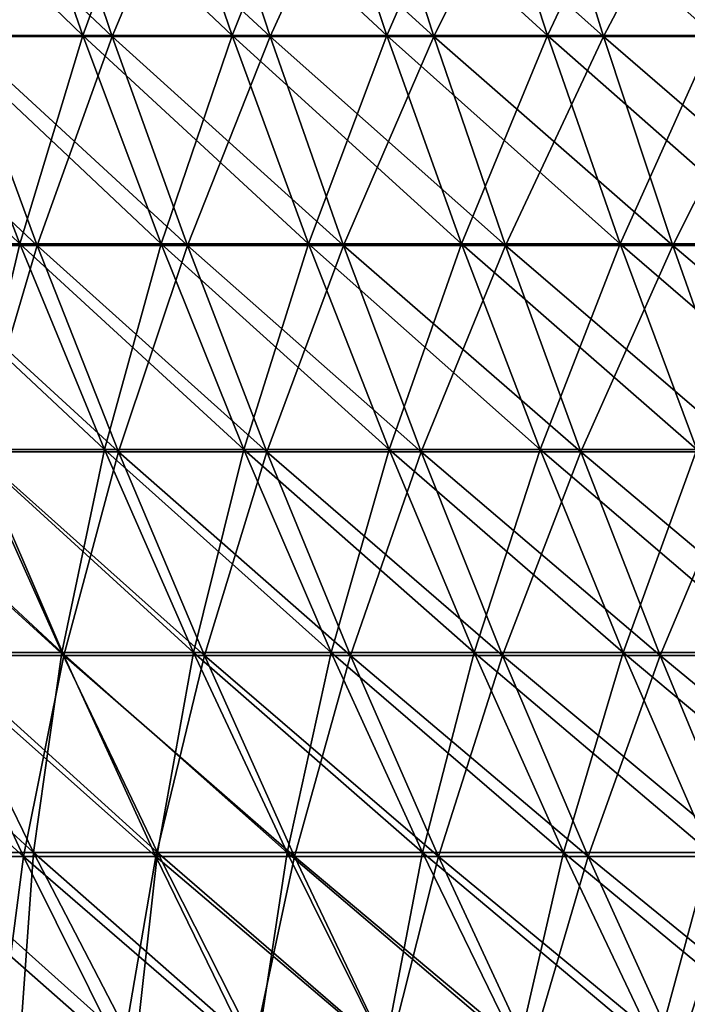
# Model space of a CAD drawing. Header units: millimetres. Extents: x -125 to 125, y -45 to 4025.
# Tile 362 of 656: x -90 to -81, y 3960 to 3974. Entities that reach past the tile are written whole.
import ezdxf

# ---------------------------------------------------------------- set-up
doc = ezdxf.new("R2010")
doc.units = ezdxf.units.MM
doc.header["$LTSCALE"] = 6.999206
for name, color, linetype in [('21', 7, 'CONTINUOUS'), ('22', 7, 'CONTINUOUS'), ('23', 7, 'CONTINUOUS'), ('24', 7, 'CONTINUOUS')]:
    doc.layers.add(name, color=color, linetype=linetype)

msp = doc.modelspace()

# ---------------------------------------------------------------- linework, layer by layer
at = {"layer": '21', "color": 7, "linetype": 'CONTINUOUS'}
for points in [[(-91.108, 3974.102, 68.802), (-88.946, 3974.102, 71.575), (-92.142, 3977.112, 69.582), (-91.108, 3974.102, 68.802)], [(-92.142, 3977.112, 69.582), (-88.946, 3974.102, 71.575), (-89.955, 3977.112, 72.387), (-92.142, 3977.112, 69.582)], [(-88.946, 3974.102, 71.575), (-86.7, 3974.102, 74.28), (-89.955, 3977.112, 72.387), (-88.946, 3974.102, 71.575)], [(-89.955, 3977.112, 72.387), (-86.7, 3974.102, 74.28), (-87.683, 3977.112, 75.122), (-89.955, 3977.112, 72.387)], [(-86.7, 3974.102, 74.28), (-84.372, 3974.102, 76.915), (-87.683, 3977.112, 75.122), (-86.7, 3974.102, 74.28)], [(-87.683, 3977.112, 75.122), (-84.372, 3974.102, 76.915), (-85.328, 3977.112, 77.787), (-87.683, 3977.112, 75.122)], [(-84.372, 3974.102, 76.915), (-81.963, 3974.102, 79.477), (-85.328, 3977.112, 77.787), (-84.372, 3974.102, 76.915)], [(-85.328, 3977.112, 77.787), (-81.963, 3974.102, 79.477), (-82.892, 3977.112, 80.378), (-85.328, 3977.112, 77.787)], [(-81.963, 3974.102, 79.477), (-79.477, 3974.102, 81.963), (-82.892, 3977.112, 80.378), (-81.963, 3974.102, 79.477)], [(-82.892, 3977.112, 80.378), (-79.477, 3974.102, 81.963), (-80.378, 3977.112, 82.892), (-82.892, 3977.112, 80.378)], [(-92.063, 3971.128, 65.17), (-90.013, 3971.128, 67.974), (-93.184, 3974.102, 65.964), (-92.063, 3971.128, 65.17)], [(-93.184, 3974.102, 65.964), (-90.013, 3971.128, 67.974), (-91.108, 3974.102, 68.802), (-93.184, 3974.102, 65.964)], [(-90.013, 3971.128, 67.974), (-87.877, 3971.128, 70.714), (-91.108, 3974.102, 68.802), (-90.013, 3971.128, 67.974)], [(-91.108, 3974.102, 68.802), (-87.877, 3971.128, 70.714), (-88.946, 3974.102, 71.575), (-91.108, 3974.102, 68.802)], [(-87.877, 3971.128, 70.714), (-85.657, 3971.128, 73.387), (-88.946, 3974.102, 71.575), (-87.877, 3971.128, 70.714)], [(-88.946, 3974.102, 71.575), (-85.657, 3971.128, 73.387), (-86.7, 3974.102, 74.28), (-88.946, 3974.102, 71.575)], [(-85.657, 3971.128, 73.387), (-83.357, 3971.128, 75.99), (-86.7, 3974.102, 74.28), (-85.657, 3971.128, 73.387)], [(-86.7, 3974.102, 74.28), (-83.357, 3971.128, 75.99), (-84.372, 3974.102, 76.915), (-86.7, 3974.102, 74.28)], [(-83.357, 3971.128, 75.99), (-80.977, 3971.128, 78.521), (-84.372, 3974.102, 76.915), (-83.357, 3971.128, 75.99)], [(-84.372, 3974.102, 76.915), (-80.977, 3971.128, 78.521), (-81.963, 3974.102, 79.477), (-84.372, 3974.102, 76.915)], [(-80.977, 3971.128, 78.521), (-78.521, 3971.128, 80.977), (-81.963, 3974.102, 79.477), (-80.977, 3971.128, 78.521)], [(-81.963, 3974.102, 79.477), (-78.521, 3971.128, 80.977), (-79.477, 3974.102, 81.963), (-81.963, 3974.102, 79.477)], [(-90.879, 3968.19, 64.332), (-88.855, 3968.19, 67.1), (-92.063, 3971.128, 65.17), (-90.879, 3968.19, 64.332)], [(-92.063, 3971.128, 65.17), (-88.855, 3968.19, 67.1), (-90.013, 3971.128, 67.974), (-92.063, 3971.128, 65.17)], [(-88.855, 3968.19, 67.1), (-86.746, 3968.19, 69.805), (-90.013, 3971.128, 67.974), (-88.855, 3968.19, 67.1)], [(-90.013, 3971.128, 67.974), (-86.746, 3968.19, 69.805), (-87.877, 3971.128, 70.714), (-90.013, 3971.128, 67.974)], [(-86.746, 3968.19, 69.805), (-84.556, 3968.19, 72.443), (-87.877, 3971.128, 70.714), (-86.746, 3968.19, 69.805)], [(-87.877, 3971.128, 70.714), (-84.556, 3968.19, 72.443), (-85.657, 3971.128, 73.387), (-87.877, 3971.128, 70.714)], [(-84.556, 3968.19, 72.443), (-82.285, 3968.19, 75.012), (-85.657, 3971.128, 73.387), (-84.556, 3968.19, 72.443)], [(-85.657, 3971.128, 73.387), (-82.285, 3968.19, 75.012), (-83.357, 3971.128, 75.99), (-85.657, 3971.128, 73.387)], [(-82.285, 3968.19, 75.012), (-79.936, 3968.19, 77.511), (-83.357, 3971.128, 75.99), (-82.285, 3968.19, 75.012)], [(-83.357, 3971.128, 75.99), (-79.936, 3968.19, 77.511), (-80.977, 3971.128, 78.521), (-83.357, 3971.128, 75.99)], [(-79.936, 3968.19, 77.511), (-77.511, 3968.19, 79.936), (-80.977, 3971.128, 78.521), (-79.936, 3968.19, 77.511)], [(-80.977, 3971.128, 78.521), (-77.511, 3968.19, 79.936), (-78.521, 3971.128, 80.977), (-80.977, 3971.128, 78.521)], [(-91.544, 3965.291, 60.659), (-89.633, 3965.291, 63.45), (-92.817, 3968.19, 61.503), (-91.544, 3965.291, 60.659)], [(-92.817, 3968.19, 61.503), (-89.633, 3965.291, 63.45), (-90.879, 3968.19, 64.332), (-92.817, 3968.19, 61.503)], [(-89.633, 3965.291, 63.45), (-87.636, 3965.291, 66.18), (-90.879, 3968.19, 64.332), (-89.633, 3965.291, 63.45)], [(-90.879, 3968.19, 64.332), (-87.636, 3965.291, 66.18), (-88.855, 3968.19, 67.1), (-90.879, 3968.19, 64.332)], [(-87.636, 3965.291, 66.18), (-85.557, 3965.291, 68.847), (-88.855, 3968.19, 67.1), (-87.636, 3965.291, 66.18)], [(-88.855, 3968.19, 67.1), (-85.557, 3965.291, 68.847), (-86.746, 3968.19, 69.805), (-88.855, 3968.19, 67.1)], [(-85.557, 3965.291, 68.847), (-83.396, 3965.291, 71.449), (-86.746, 3968.19, 69.805), (-85.557, 3965.291, 68.847)], [(-86.746, 3968.19, 69.805), (-83.396, 3965.291, 71.449), (-84.556, 3968.19, 72.443), (-86.746, 3968.19, 69.805)], [(-83.396, 3965.291, 71.449), (-81.156, 3965.291, 73.984), (-84.556, 3968.19, 72.443), (-83.396, 3965.291, 71.449)], [(-84.556, 3968.19, 72.443), (-81.156, 3965.291, 73.984), (-82.285, 3968.19, 75.012), (-84.556, 3968.19, 72.443)], [(-81.156, 3965.291, 73.984), (-78.839, 3965.291, 76.448), (-82.285, 3968.19, 75.012), (-81.156, 3965.291, 73.984)], [(-82.285, 3968.19, 75.012), (-78.839, 3965.291, 76.448), (-79.936, 3968.19, 77.511), (-82.285, 3968.19, 75.012)], [(-92.006, 3962.434, 56.968), (-90.208, 3962.434, 59.774), (-93.369, 3965.291, 57.811), (-92.006, 3962.434, 56.968)], [(-93.369, 3965.291, 57.811), (-90.208, 3962.434, 59.774), (-91.544, 3965.291, 60.659), (-93.369, 3965.291, 57.811)], [(-90.208, 3962.434, 59.774), (-88.325, 3962.434, 62.524), (-91.544, 3965.291, 60.659), (-90.208, 3962.434, 59.774)], [(-91.544, 3965.291, 60.659), (-88.325, 3962.434, 62.524), (-89.633, 3965.291, 63.45), (-91.544, 3965.291, 60.659)], [(-88.325, 3962.434, 62.524), (-86.357, 3962.434, 65.214), (-89.633, 3965.291, 63.45), (-88.325, 3962.434, 62.524)], [(-89.633, 3965.291, 63.45), (-86.357, 3962.434, 65.214), (-87.636, 3965.291, 66.18), (-89.633, 3965.291, 63.45)], [(-86.357, 3962.434, 65.214), (-84.308, 3962.434, 67.842), (-87.636, 3965.291, 66.18), (-86.357, 3962.434, 65.214)], [(-87.636, 3965.291, 66.18), (-84.308, 3962.434, 67.842), (-85.557, 3965.291, 68.847), (-87.636, 3965.291, 66.18)], [(-84.308, 3962.434, 67.842), (-82.179, 3962.434, 70.407), (-85.557, 3965.291, 68.847), (-84.308, 3962.434, 67.842)], [(-85.557, 3965.291, 68.847), (-82.179, 3962.434, 70.407), (-83.396, 3965.291, 71.449), (-85.557, 3965.291, 68.847)], [(-82.179, 3962.434, 70.407), (-79.972, 3962.434, 72.904), (-83.396, 3965.291, 71.449), (-82.179, 3962.434, 70.407)], [(-83.396, 3965.291, 71.449), (-79.972, 3962.434, 72.904), (-81.156, 3965.291, 73.984), (-83.396, 3965.291, 71.449)], [(-79.972, 3962.434, 72.904), (-77.689, 3962.434, 75.332), (-81.156, 3965.291, 73.984), (-79.972, 3962.434, 72.904)], [(-81.156, 3965.291, 73.984), (-77.689, 3962.434, 75.332), (-78.839, 3965.291, 76.448), (-81.156, 3965.291, 73.984)], [(-90.58, 3959.619, 56.085), (-88.81, 3959.619, 58.848), (-92.006, 3962.434, 56.968), (-90.58, 3959.619, 56.085)], [(-92.006, 3962.434, 56.968), (-88.81, 3959.619, 58.848), (-90.208, 3962.434, 59.774), (-92.006, 3962.434, 56.968)], [(-88.81, 3959.619, 58.848), (-86.956, 3959.619, 61.555), (-90.208, 3962.434, 59.774), (-88.81, 3959.619, 58.848)], [(-90.208, 3962.434, 59.774), (-86.956, 3959.619, 61.555), (-88.325, 3962.434, 62.524), (-90.208, 3962.434, 59.774)], [(-86.956, 3959.619, 61.555), (-85.019, 3959.619, 64.203), (-88.325, 3962.434, 62.524), (-86.956, 3959.619, 61.555)], [(-88.325, 3962.434, 62.524), (-85.019, 3959.619, 64.203), (-86.357, 3962.434, 65.214), (-88.325, 3962.434, 62.524)], [(-85.019, 3959.619, 64.203), (-83.002, 3959.619, 66.791), (-86.357, 3962.434, 65.214), (-85.019, 3959.619, 64.203)], [(-86.357, 3962.434, 65.214), (-83.002, 3959.619, 66.791), (-84.308, 3962.434, 67.842), (-86.357, 3962.434, 65.214)], [(-83.002, 3959.619, 66.791), (-80.905, 3959.619, 69.315), (-84.308, 3962.434, 67.842), (-83.002, 3959.619, 66.791)], [(-84.308, 3962.434, 67.842), (-80.905, 3959.619, 69.315), (-82.179, 3962.434, 70.407), (-84.308, 3962.434, 67.842)], [(-80.905, 3959.619, 69.315), (-78.732, 3959.619, 71.774), (-82.179, 3962.434, 70.407), (-80.905, 3959.619, 69.315)], [(-82.179, 3962.434, 70.407), (-78.732, 3959.619, 71.774), (-79.972, 3962.434, 72.904), (-82.179, 3962.434, 70.407)]]:
    msp.add_3dface(points, dxfattribs=at)
at = {"layer": '22', "color": 7, "linetype": 'CONTINUOUS'}
for points in [[(-89.955, 3977.112, -72.387), (-91.108, 3974.102, -68.802), (-92.142, 3977.112, -69.582), (-89.955, 3977.112, -72.387)], [(-88.946, 3974.102, -71.575), (-91.108, 3974.102, -68.802), (-89.955, 3977.112, -72.387), (-88.946, 3974.102, -71.575)], [(-87.683, 3977.112, -75.122), (-88.946, 3974.102, -71.575), (-89.955, 3977.112, -72.387), (-87.683, 3977.112, -75.122)], [(-86.7, 3974.102, -74.28), (-88.946, 3974.102, -71.575), (-87.683, 3977.112, -75.122), (-86.7, 3974.102, -74.28)], [(-85.328, 3977.112, -77.787), (-86.7, 3974.102, -74.28), (-87.683, 3977.112, -75.122), (-85.328, 3977.112, -77.787)], [(-84.372, 3974.102, -76.915), (-86.7, 3974.102, -74.28), (-85.328, 3977.112, -77.787), (-84.372, 3974.102, -76.915)], [(-82.892, 3977.112, -80.378), (-84.372, 3974.102, -76.915), (-85.328, 3977.112, -77.787), (-82.892, 3977.112, -80.378)], [(-81.963, 3974.102, -79.477), (-84.372, 3974.102, -76.915), (-82.892, 3977.112, -80.378), (-81.963, 3974.102, -79.477)], [(-80.378, 3977.112, -82.892), (-81.963, 3974.102, -79.477), (-82.892, 3977.112, -80.378), (-80.378, 3977.112, -82.892)], [(-79.477, 3974.102, -81.963), (-81.963, 3974.102, -79.477), (-80.378, 3977.112, -82.892), (-79.477, 3974.102, -81.963)], [(-90.013, 3971.128, -67.974), (-92.063, 3971.128, -65.17), (-91.108, 3974.102, -68.802), (-90.013, 3971.128, -67.974)], [(-88.946, 3974.102, -71.575), (-90.013, 3971.128, -67.974), (-91.108, 3974.102, -68.802), (-88.946, 3974.102, -71.575)], [(-87.877, 3971.128, -70.714), (-90.013, 3971.128, -67.974), (-88.946, 3974.102, -71.575), (-87.877, 3971.128, -70.714)], [(-86.7, 3974.102, -74.28), (-87.877, 3971.128, -70.714), (-88.946, 3974.102, -71.575), (-86.7, 3974.102, -74.28)], [(-85.657, 3971.128, -73.387), (-87.877, 3971.128, -70.714), (-86.7, 3974.102, -74.28), (-85.657, 3971.128, -73.387)], [(-84.372, 3974.102, -76.915), (-85.657, 3971.128, -73.387), (-86.7, 3974.102, -74.28), (-84.372, 3974.102, -76.915)], [(-83.357, 3971.128, -75.99), (-85.657, 3971.128, -73.387), (-84.372, 3974.102, -76.915), (-83.357, 3971.128, -75.99)], [(-81.963, 3974.102, -79.477), (-83.357, 3971.128, -75.99), (-84.372, 3974.102, -76.915), (-81.963, 3974.102, -79.477)], [(-80.977, 3971.128, -78.521), (-83.357, 3971.128, -75.99), (-81.963, 3974.102, -79.477), (-80.977, 3971.128, -78.521)], [(-79.477, 3974.102, -81.963), (-80.977, 3971.128, -78.521), (-81.963, 3974.102, -79.477), (-79.477, 3974.102, -81.963)], [(-78.521, 3971.128, -80.977), (-80.977, 3971.128, -78.521), (-79.477, 3974.102, -81.963), (-78.521, 3971.128, -80.977)], [(-90.013, 3971.128, -67.974), (-90.879, 3968.19, -64.332), (-92.063, 3971.128, -65.17), (-90.013, 3971.128, -67.974)], [(-88.855, 3968.19, -67.1), (-90.879, 3968.19, -64.332), (-90.013, 3971.128, -67.974), (-88.855, 3968.19, -67.1)], [(-87.877, 3971.128, -70.714), (-88.855, 3968.19, -67.1), (-90.013, 3971.128, -67.974), (-87.877, 3971.128, -70.714)], [(-86.746, 3968.19, -69.805), (-88.855, 3968.19, -67.1), (-87.877, 3971.128, -70.714), (-86.746, 3968.19, -69.805)], [(-85.657, 3971.128, -73.387), (-86.746, 3968.19, -69.805), (-87.877, 3971.128, -70.714), (-85.657, 3971.128, -73.387)], [(-84.556, 3968.19, -72.443), (-86.746, 3968.19, -69.805), (-85.657, 3971.128, -73.387), (-84.556, 3968.19, -72.443)], [(-83.357, 3971.128, -75.99), (-84.556, 3968.19, -72.443), (-85.657, 3971.128, -73.387), (-83.357, 3971.128, -75.99)], [(-82.285, 3968.19, -75.012), (-84.556, 3968.19, -72.443), (-83.357, 3971.128, -75.99), (-82.285, 3968.19, -75.012)], [(-80.977, 3971.128, -78.521), (-82.285, 3968.19, -75.012), (-83.357, 3971.128, -75.99), (-80.977, 3971.128, -78.521)], [(-79.936, 3968.19, -77.511), (-82.285, 3968.19, -75.012), (-80.977, 3971.128, -78.521), (-79.936, 3968.19, -77.511)], [(-78.521, 3971.128, -80.977), (-79.936, 3968.19, -77.511), (-80.977, 3971.128, -78.521), (-78.521, 3971.128, -80.977)], [(-89.633, 3965.291, -63.45), (-91.544, 3965.291, -60.659), (-90.879, 3968.19, -64.332), (-89.633, 3965.291, -63.45)], [(-88.855, 3968.19, -67.1), (-89.633, 3965.291, -63.45), (-90.879, 3968.19, -64.332), (-88.855, 3968.19, -67.1)], [(-87.636, 3965.291, -66.18), (-89.633, 3965.291, -63.45), (-88.855, 3968.19, -67.1), (-87.636, 3965.291, -66.18)], [(-86.746, 3968.19, -69.805), (-87.636, 3965.291, -66.18), (-88.855, 3968.19, -67.1), (-86.746, 3968.19, -69.805)], [(-85.557, 3965.291, -68.847), (-87.636, 3965.291, -66.18), (-86.746, 3968.19, -69.805), (-85.557, 3965.291, -68.847)], [(-84.556, 3968.19, -72.443), (-85.557, 3965.291, -68.847), (-86.746, 3968.19, -69.805), (-84.556, 3968.19, -72.443)], [(-83.396, 3965.291, -71.449), (-85.557, 3965.291, -68.847), (-84.556, 3968.19, -72.443), (-83.396, 3965.291, -71.449)], [(-82.285, 3968.19, -75.012), (-83.396, 3965.291, -71.449), (-84.556, 3968.19, -72.443), (-82.285, 3968.19, -75.012)], [(-81.156, 3965.291, -73.984), (-83.396, 3965.291, -71.449), (-82.285, 3968.19, -75.012), (-81.156, 3965.291, -73.984)], [(-79.936, 3968.19, -77.511), (-81.156, 3965.291, -73.984), (-82.285, 3968.19, -75.012), (-79.936, 3968.19, -77.511)], [(-78.839, 3965.291, -76.448), (-81.156, 3965.291, -73.984), (-79.936, 3968.19, -77.511), (-78.839, 3965.291, -76.448)], [(-90.208, 3962.434, -59.774), (-92.006, 3962.434, -56.968), (-91.544, 3965.291, -60.659), (-90.208, 3962.434, -59.774)], [(-89.633, 3965.291, -63.45), (-90.208, 3962.434, -59.774), (-91.544, 3965.291, -60.659), (-89.633, 3965.291, -63.45)], [(-88.325, 3962.434, -62.524), (-90.208, 3962.434, -59.774), (-89.633, 3965.291, -63.45), (-88.325, 3962.434, -62.524)], [(-87.636, 3965.291, -66.18), (-88.325, 3962.434, -62.524), (-89.633, 3965.291, -63.45), (-87.636, 3965.291, -66.18)], [(-86.357, 3962.434, -65.214), (-88.325, 3962.434, -62.524), (-87.636, 3965.291, -66.18), (-86.357, 3962.434, -65.214)], [(-85.557, 3965.291, -68.847), (-86.357, 3962.434, -65.214), (-87.636, 3965.291, -66.18), (-85.557, 3965.291, -68.847)], [(-84.308, 3962.434, -67.842), (-86.357, 3962.434, -65.214), (-85.557, 3965.291, -68.847), (-84.308, 3962.434, -67.842)], [(-83.396, 3965.291, -71.449), (-84.308, 3962.434, -67.842), (-85.557, 3965.291, -68.847), (-83.396, 3965.291, -71.449)], [(-82.179, 3962.434, -70.407), (-84.308, 3962.434, -67.842), (-83.396, 3965.291, -71.449), (-82.179, 3962.434, -70.407)], [(-81.156, 3965.291, -73.984), (-82.179, 3962.434, -70.407), (-83.396, 3965.291, -71.449), (-81.156, 3965.291, -73.984)], [(-79.972, 3962.434, -72.904), (-82.179, 3962.434, -70.407), (-81.156, 3965.291, -73.984), (-79.972, 3962.434, -72.904)], [(-78.839, 3965.291, -76.448), (-79.972, 3962.434, -72.904), (-81.156, 3965.291, -73.984), (-78.839, 3965.291, -76.448)], [(-90.208, 3962.434, -59.774), (-90.58, 3959.619, -56.085), (-92.006, 3962.434, -56.968), (-90.208, 3962.434, -59.774)], [(-88.81, 3959.619, -58.848), (-90.58, 3959.619, -56.085), (-90.208, 3962.434, -59.774), (-88.81, 3959.619, -58.848)], [(-88.325, 3962.434, -62.524), (-88.81, 3959.619, -58.848), (-90.208, 3962.434, -59.774), (-88.325, 3962.434, -62.524)], [(-86.956, 3959.619, -61.555), (-88.81, 3959.619, -58.848), (-88.325, 3962.434, -62.524), (-86.956, 3959.619, -61.555)], [(-86.357, 3962.434, -65.214), (-86.956, 3959.619, -61.555), (-88.325, 3962.434, -62.524), (-86.357, 3962.434, -65.214)], [(-85.019, 3959.619, -64.203), (-86.956, 3959.619, -61.555), (-86.357, 3962.434, -65.214), (-85.019, 3959.619, -64.203)], [(-84.308, 3962.434, -67.842), (-85.019, 3959.619, -64.203), (-86.357, 3962.434, -65.214), (-84.308, 3962.434, -67.842)], [(-83.002, 3959.619, -66.791), (-85.019, 3959.619, -64.203), (-84.308, 3962.434, -67.842), (-83.002, 3959.619, -66.791)], [(-82.179, 3962.434, -70.407), (-83.002, 3959.619, -66.791), (-84.308, 3962.434, -67.842), (-82.179, 3962.434, -70.407)], [(-80.905, 3959.619, -69.315), (-83.002, 3959.619, -66.791), (-82.179, 3962.434, -70.407), (-80.905, 3959.619, -69.315)], [(-79.972, 3962.434, -72.904), (-80.905, 3959.619, -69.315), (-82.179, 3962.434, -70.407), (-79.972, 3962.434, -72.904)], [(-78.732, 3959.619, -71.774), (-80.905, 3959.619, -69.315), (-79.972, 3962.434, -72.904), (-78.732, 3959.619, -71.774)]]:
    msp.add_3dface(points, dxfattribs=at)
at = {"layer": '23', "color": 7, "linetype": 'CONTINUOUS'}
for points in [[(-91.4, 3974.118, -64.7), (-89.364, 3974.118, -67.484), (-92.474, 3977.121, -65.461), (-91.4, 3974.118, -64.7)], [(-92.474, 3977.121, -65.461), (-89.364, 3974.118, -67.484), (-90.414, 3977.121, -68.278), (-92.474, 3977.121, -65.461)], [(-89.364, 3974.118, -67.484), (-87.243, 3974.118, -70.204), (-90.414, 3977.121, -68.278), (-89.364, 3974.118, -67.484)], [(-90.414, 3977.121, -68.278), (-87.243, 3974.118, -70.204), (-88.269, 3977.121, -71.03), (-90.414, 3977.121, -68.278)], [(-87.243, 3974.118, -70.204), (-85.04, 3974.118, -72.858), (-88.269, 3977.121, -71.03), (-87.243, 3974.118, -70.204)], [(-88.269, 3977.121, -71.03), (-85.04, 3974.118, -72.858), (-86.04, 3977.121, -73.714), (-88.269, 3977.121, -71.03)], [(-85.04, 3974.118, -72.858), (-82.756, 3974.118, -75.442), (-86.04, 3977.121, -73.714), (-85.04, 3974.118, -72.858)], [(-86.04, 3977.121, -73.714), (-82.756, 3974.118, -75.442), (-83.729, 3977.121, -76.329), (-86.04, 3977.121, -73.714)], [(-82.756, 3974.118, -75.442), (-80.393, 3974.118, -77.955), (-83.729, 3977.121, -76.329), (-82.756, 3974.118, -75.442)], [(-83.729, 3977.121, -76.329), (-80.393, 3974.118, -77.955), (-81.339, 3977.121, -78.871), (-83.729, 3977.121, -76.329)], [(-80.393, 3974.118, -77.955), (-77.955, 3974.118, -80.393), (-81.339, 3977.121, -78.871), (-80.393, 3974.118, -77.955)], [(-81.339, 3977.121, -78.871), (-77.955, 3974.118, -80.393), (-78.871, 3977.121, -81.339), (-81.339, 3977.121, -78.871)], [(-92.185, 3971.152, -61.084), (-90.26, 3971.152, -63.894), (-93.349, 3974.118, -61.855), (-92.185, 3971.152, -61.084)], [(-93.349, 3974.118, -61.855), (-90.26, 3971.152, -63.894), (-91.4, 3974.118, -64.7), (-93.349, 3974.118, -61.855)], [(-90.26, 3971.152, -63.894), (-88.25, 3971.152, -66.643), (-91.4, 3974.118, -64.7), (-90.26, 3971.152, -63.894)], [(-91.4, 3974.118, -64.7), (-88.25, 3971.152, -66.643), (-89.364, 3974.118, -67.484), (-91.4, 3974.118, -64.7)], [(-88.25, 3971.152, -66.643), (-86.156, 3971.152, -69.329), (-89.364, 3974.118, -67.484), (-88.25, 3971.152, -66.643)], [(-89.364, 3974.118, -67.484), (-86.156, 3971.152, -69.329), (-87.243, 3974.118, -70.204), (-89.364, 3974.118, -67.484)], [(-86.156, 3971.152, -69.329), (-83.98, 3971.152, -71.95), (-87.243, 3974.118, -70.204), (-86.156, 3971.152, -69.329)], [(-87.243, 3974.118, -70.204), (-83.98, 3971.152, -71.95), (-85.04, 3974.118, -72.858), (-87.243, 3974.118, -70.204)], [(-83.98, 3971.152, -71.95), (-81.724, 3971.152, -74.502), (-85.04, 3974.118, -72.858), (-83.98, 3971.152, -71.95)], [(-85.04, 3974.118, -72.858), (-81.724, 3971.152, -74.502), (-82.756, 3974.118, -75.442), (-85.04, 3974.118, -72.858)], [(-81.724, 3971.152, -74.502), (-79.391, 3971.152, -76.983), (-82.756, 3974.118, -75.442), (-81.724, 3971.152, -74.502)], [(-82.756, 3974.118, -75.442), (-79.391, 3971.152, -76.983), (-80.393, 3974.118, -77.955), (-82.756, 3974.118, -75.442)], [(-90.956, 3968.223, -60.27), (-89.057, 3968.223, -63.042), (-92.185, 3971.152, -61.084), (-90.956, 3968.223, -60.27)], [(-92.185, 3971.152, -61.084), (-89.057, 3968.223, -63.042), (-90.26, 3971.152, -63.894), (-92.185, 3971.152, -61.084)], [(-89.057, 3968.223, -63.042), (-87.073, 3968.223, -65.755), (-90.26, 3971.152, -63.894), (-89.057, 3968.223, -63.042)], [(-90.26, 3971.152, -63.894), (-87.073, 3968.223, -65.755), (-88.25, 3971.152, -66.643), (-90.26, 3971.152, -63.894)], [(-87.073, 3968.223, -65.755), (-85.007, 3968.223, -68.405), (-88.25, 3971.152, -66.643), (-87.073, 3968.223, -65.755)], [(-88.25, 3971.152, -66.643), (-85.007, 3968.223, -68.405), (-86.156, 3971.152, -69.329), (-88.25, 3971.152, -66.643)], [(-85.007, 3968.223, -68.405), (-82.86, 3968.223, -70.99), (-86.156, 3971.152, -69.329), (-85.007, 3968.223, -68.405)], [(-86.156, 3971.152, -69.329), (-82.86, 3968.223, -70.99), (-83.98, 3971.152, -71.95), (-86.156, 3971.152, -69.329)], [(-82.86, 3968.223, -70.99), (-80.635, 3968.223, -73.508), (-83.98, 3971.152, -71.95), (-82.86, 3968.223, -70.99)], [(-83.98, 3971.152, -71.95), (-80.635, 3968.223, -73.508), (-81.724, 3971.152, -74.502), (-83.98, 3971.152, -71.95)], [(-80.635, 3968.223, -73.508), (-78.333, 3968.223, -75.956), (-81.724, 3971.152, -74.502), (-80.635, 3968.223, -73.508)], [(-81.724, 3971.152, -74.502), (-78.333, 3968.223, -75.956), (-79.391, 3971.152, -76.983), (-81.724, 3971.152, -74.502)], [(-91.449, 3965.335, -56.623), (-89.662, 3965.335, -59.412), (-92.769, 3968.223, -57.44), (-91.449, 3965.335, -56.623)], [(-92.769, 3968.223, -57.44), (-89.662, 3965.335, -59.412), (-90.956, 3968.223, -60.27), (-92.769, 3968.223, -57.44)], [(-89.662, 3965.335, -59.412), (-87.79, 3965.335, -62.145), (-90.956, 3968.223, -60.27), (-89.662, 3965.335, -59.412)], [(-90.956, 3968.223, -60.27), (-87.79, 3965.335, -62.145), (-89.057, 3968.223, -63.042), (-90.956, 3968.223, -60.27)], [(-87.79, 3965.335, -62.145), (-85.835, 3965.335, -64.819), (-89.057, 3968.223, -63.042), (-87.79, 3965.335, -62.145)], [(-89.057, 3968.223, -63.042), (-85.835, 3965.335, -64.819), (-87.073, 3968.223, -65.755), (-89.057, 3968.223, -63.042)], [(-85.835, 3965.335, -64.819), (-83.798, 3965.335, -67.432), (-87.073, 3968.223, -65.755), (-85.835, 3965.335, -64.819)], [(-87.073, 3968.223, -65.755), (-83.798, 3965.335, -67.432), (-85.007, 3968.223, -68.405), (-87.073, 3968.223, -65.755)], [(-83.798, 3965.335, -67.432), (-81.681, 3965.335, -69.98), (-85.007, 3968.223, -68.405), (-83.798, 3965.335, -67.432)], [(-85.007, 3968.223, -68.405), (-81.681, 3965.335, -69.98), (-82.86, 3968.223, -70.99), (-85.007, 3968.223, -68.405)], [(-81.681, 3965.335, -69.98), (-79.488, 3965.335, -72.463), (-82.86, 3968.223, -70.99), (-81.681, 3965.335, -69.98)], [(-82.86, 3968.223, -70.99), (-79.488, 3965.335, -72.463), (-80.635, 3968.223, -73.508), (-82.86, 3968.223, -70.99)], [(-91.739, 3962.489, -52.966), (-90.065, 3962.489, -55.766), (-93.149, 3965.335, -53.78), (-91.739, 3962.489, -52.966)], [(-93.149, 3965.335, -53.78), (-90.065, 3962.489, -55.766), (-91.449, 3965.335, -56.623), (-93.149, 3965.335, -53.78)], [(-90.065, 3962.489, -55.766), (-88.305, 3962.489, -58.513), (-91.449, 3965.335, -56.623), (-90.065, 3962.489, -55.766)], [(-91.449, 3965.335, -56.623), (-88.305, 3962.489, -58.513), (-89.662, 3965.335, -59.412), (-91.449, 3965.335, -56.623)], [(-88.305, 3962.489, -58.513), (-86.461, 3962.489, -61.204), (-89.662, 3965.335, -59.412), (-88.305, 3962.489, -58.513)], [(-89.662, 3965.335, -59.412), (-86.461, 3962.489, -61.204), (-87.79, 3965.335, -62.145), (-89.662, 3965.335, -59.412)], [(-86.461, 3962.489, -61.204), (-84.535, 3962.489, -63.838), (-87.79, 3965.335, -62.145), (-86.461, 3962.489, -61.204)], [(-87.79, 3965.335, -62.145), (-84.535, 3962.489, -63.838), (-85.835, 3965.335, -64.819), (-87.79, 3965.335, -62.145)], [(-84.535, 3962.489, -63.838), (-82.529, 3962.489, -66.411), (-85.835, 3965.335, -64.819), (-84.535, 3962.489, -63.838)], [(-85.835, 3965.335, -64.819), (-82.529, 3962.489, -66.411), (-83.798, 3965.335, -67.432), (-85.835, 3965.335, -64.819)], [(-82.529, 3962.489, -66.411), (-80.445, 3962.489, -68.921), (-83.798, 3965.335, -67.432), (-82.529, 3962.489, -66.411)], [(-83.798, 3965.335, -67.432), (-80.445, 3962.489, -68.921), (-81.681, 3965.335, -69.98), (-83.798, 3965.335, -67.432)], [(-80.445, 3962.489, -68.921), (-78.284, 3962.489, -71.365), (-81.681, 3965.335, -69.98), (-80.445, 3962.489, -68.921)], [(-81.681, 3965.335, -69.98), (-78.284, 3962.489, -71.365), (-79.488, 3965.335, -72.463), (-81.681, 3965.335, -69.98)], [(-90.264, 3959.688, -52.114), (-88.616, 3959.688, -54.869), (-91.739, 3962.489, -52.966), (-90.264, 3959.688, -52.114)], [(-91.739, 3962.489, -52.966), (-88.616, 3959.688, -54.869), (-90.065, 3962.489, -55.766), (-91.739, 3962.489, -52.966)], [(-88.616, 3959.688, -54.869), (-86.884, 3959.688, -57.572), (-90.065, 3962.489, -55.766), (-88.616, 3959.688, -54.869)], [(-90.065, 3962.489, -55.766), (-86.884, 3959.688, -57.572), (-88.305, 3962.489, -58.513), (-90.065, 3962.489, -55.766)], [(-86.884, 3959.688, -57.572), (-85.07, 3959.688, -60.22), (-88.305, 3962.489, -58.513), (-86.884, 3959.688, -57.572)], [(-88.305, 3962.489, -58.513), (-85.07, 3959.688, -60.22), (-86.461, 3962.489, -61.204), (-88.305, 3962.489, -58.513)], [(-85.07, 3959.688, -60.22), (-83.175, 3959.688, -62.811), (-86.461, 3962.489, -61.204), (-85.07, 3959.688, -60.22)], [(-86.461, 3962.489, -61.204), (-83.175, 3959.688, -62.811), (-84.535, 3962.489, -63.838), (-86.461, 3962.489, -61.204)], [(-83.175, 3959.688, -62.811), (-81.202, 3959.688, -65.343), (-84.535, 3962.489, -63.838), (-83.175, 3959.688, -62.811)], [(-84.535, 3962.489, -63.838), (-81.202, 3959.688, -65.343), (-82.529, 3962.489, -66.411), (-84.535, 3962.489, -63.838)], [(-81.202, 3959.688, -65.343), (-79.151, 3959.688, -67.812), (-82.529, 3962.489, -66.411), (-81.202, 3959.688, -65.343)], [(-82.529, 3962.489, -66.411), (-79.151, 3959.688, -67.812), (-80.445, 3962.489, -68.921), (-82.529, 3962.489, -66.411)]]:
    msp.add_3dface(points, dxfattribs=at)
at = {"layer": '24', "color": 7, "linetype": 'CONTINUOUS'}
for points in [[(-89.364, 3974.118, 67.484), (-91.4, 3974.118, 64.7), (-90.414, 3977.121, 68.278), (-89.364, 3974.118, 67.484)], [(-88.269, 3977.121, 71.03), (-89.364, 3974.118, 67.484), (-90.414, 3977.121, 68.278), (-88.269, 3977.121, 71.03)], [(-87.243, 3974.118, 70.204), (-89.364, 3974.118, 67.484), (-88.269, 3977.121, 71.03), (-87.243, 3974.118, 70.204)], [(-86.04, 3977.121, 73.714), (-87.243, 3974.118, 70.204), (-88.269, 3977.121, 71.03), (-86.04, 3977.121, 73.714)], [(-85.04, 3974.118, 72.858), (-87.243, 3974.118, 70.204), (-86.04, 3977.121, 73.714), (-85.04, 3974.118, 72.858)], [(-83.729, 3977.121, 76.329), (-85.04, 3974.118, 72.858), (-86.04, 3977.121, 73.714), (-83.729, 3977.121, 76.329)], [(-82.756, 3974.118, 75.442), (-85.04, 3974.118, 72.858), (-83.729, 3977.121, 76.329), (-82.756, 3974.118, 75.442)], [(-81.339, 3977.121, 78.871), (-82.756, 3974.118, 75.442), (-83.729, 3977.121, 76.329), (-81.339, 3977.121, 78.871)], [(-80.393, 3974.118, 77.955), (-82.756, 3974.118, 75.442), (-81.339, 3977.121, 78.871), (-80.393, 3974.118, 77.955)], [(-78.871, 3977.121, 81.339), (-80.393, 3974.118, 77.955), (-81.339, 3977.121, 78.871), (-78.871, 3977.121, 81.339)], [(-90.26, 3971.152, 63.894), (-92.185, 3971.152, 61.084), (-91.4, 3974.118, 64.7), (-90.26, 3971.152, 63.894)], [(-89.364, 3974.118, 67.484), (-90.26, 3971.152, 63.894), (-91.4, 3974.118, 64.7), (-89.364, 3974.118, 67.484)], [(-88.25, 3971.152, 66.643), (-90.26, 3971.152, 63.894), (-89.364, 3974.118, 67.484), (-88.25, 3971.152, 66.643)], [(-87.243, 3974.118, 70.204), (-88.25, 3971.152, 66.643), (-89.364, 3974.118, 67.484), (-87.243, 3974.118, 70.204)], [(-86.156, 3971.152, 69.329), (-88.25, 3971.152, 66.643), (-87.243, 3974.118, 70.204), (-86.156, 3971.152, 69.329)], [(-85.04, 3974.118, 72.858), (-86.156, 3971.152, 69.329), (-87.243, 3974.118, 70.204), (-85.04, 3974.118, 72.858)], [(-83.98, 3971.152, 71.95), (-86.156, 3971.152, 69.329), (-85.04, 3974.118, 72.858), (-83.98, 3971.152, 71.95)], [(-82.756, 3974.118, 75.442), (-83.98, 3971.152, 71.95), (-85.04, 3974.118, 72.858), (-82.756, 3974.118, 75.442)], [(-81.724, 3971.152, 74.502), (-83.98, 3971.152, 71.95), (-82.756, 3974.118, 75.442), (-81.724, 3971.152, 74.502)], [(-80.393, 3974.118, 77.955), (-81.724, 3971.152, 74.502), (-82.756, 3974.118, 75.442), (-80.393, 3974.118, 77.955)], [(-79.391, 3971.152, 76.983), (-81.724, 3971.152, 74.502), (-80.393, 3974.118, 77.955), (-79.391, 3971.152, 76.983)], [(-90.26, 3971.152, 63.894), (-90.956, 3968.223, 60.27), (-92.185, 3971.152, 61.084), (-90.26, 3971.152, 63.894)], [(-89.057, 3968.223, 63.042), (-90.956, 3968.223, 60.27), (-90.26, 3971.152, 63.894), (-89.057, 3968.223, 63.042)], [(-88.25, 3971.152, 66.643), (-89.057, 3968.223, 63.042), (-90.26, 3971.152, 63.894), (-88.25, 3971.152, 66.643)], [(-87.073, 3968.223, 65.755), (-89.057, 3968.223, 63.042), (-88.25, 3971.152, 66.643), (-87.073, 3968.223, 65.755)], [(-86.156, 3971.152, 69.329), (-87.073, 3968.223, 65.755), (-88.25, 3971.152, 66.643), (-86.156, 3971.152, 69.329)], [(-85.007, 3968.223, 68.405), (-87.073, 3968.223, 65.755), (-86.156, 3971.152, 69.329), (-85.007, 3968.223, 68.405)], [(-83.98, 3971.152, 71.95), (-85.007, 3968.223, 68.405), (-86.156, 3971.152, 69.329), (-83.98, 3971.152, 71.95)], [(-82.86, 3968.223, 70.99), (-85.007, 3968.223, 68.405), (-83.98, 3971.152, 71.95), (-82.86, 3968.223, 70.99)], [(-81.724, 3971.152, 74.502), (-82.86, 3968.223, 70.99), (-83.98, 3971.152, 71.95), (-81.724, 3971.152, 74.502)], [(-80.635, 3968.223, 73.508), (-82.86, 3968.223, 70.99), (-81.724, 3971.152, 74.502), (-80.635, 3968.223, 73.508)], [(-79.391, 3971.152, 76.983), (-80.635, 3968.223, 73.508), (-81.724, 3971.152, 74.502), (-79.391, 3971.152, 76.983)], [(-89.662, 3965.335, 59.412), (-91.449, 3965.335, 56.623), (-90.956, 3968.223, 60.27), (-89.662, 3965.335, 59.412)], [(-89.057, 3968.223, 63.042), (-89.662, 3965.335, 59.412), (-90.956, 3968.223, 60.27), (-89.057, 3968.223, 63.042)], [(-87.79, 3965.335, 62.145), (-89.662, 3965.335, 59.412), (-89.057, 3968.223, 63.042), (-87.79, 3965.335, 62.145)], [(-87.073, 3968.223, 65.755), (-87.79, 3965.335, 62.145), (-89.057, 3968.223, 63.042), (-87.073, 3968.223, 65.755)], [(-85.835, 3965.335, 64.819), (-87.79, 3965.335, 62.145), (-87.073, 3968.223, 65.755), (-85.835, 3965.335, 64.819)], [(-85.007, 3968.223, 68.405), (-85.835, 3965.335, 64.819), (-87.073, 3968.223, 65.755), (-85.007, 3968.223, 68.405)], [(-83.798, 3965.335, 67.432), (-85.835, 3965.335, 64.819), (-85.007, 3968.223, 68.405), (-83.798, 3965.335, 67.432)], [(-82.86, 3968.223, 70.99), (-83.798, 3965.335, 67.432), (-85.007, 3968.223, 68.405), (-82.86, 3968.223, 70.99)], [(-81.681, 3965.335, 69.98), (-83.798, 3965.335, 67.432), (-82.86, 3968.223, 70.99), (-81.681, 3965.335, 69.98)], [(-80.635, 3968.223, 73.508), (-81.681, 3965.335, 69.98), (-82.86, 3968.223, 70.99), (-80.635, 3968.223, 73.508)], [(-79.488, 3965.335, 72.463), (-81.681, 3965.335, 69.98), (-80.635, 3968.223, 73.508), (-79.488, 3965.335, 72.463)], [(-90.065, 3962.489, 55.766), (-91.739, 3962.489, 52.966), (-91.449, 3965.335, 56.623), (-90.065, 3962.489, 55.766)], [(-89.662, 3965.335, 59.412), (-90.065, 3962.489, 55.766), (-91.449, 3965.335, 56.623), (-89.662, 3965.335, 59.412)], [(-88.305, 3962.489, 58.513), (-90.065, 3962.489, 55.766), (-89.662, 3965.335, 59.412), (-88.305, 3962.489, 58.513)], [(-87.79, 3965.335, 62.145), (-88.305, 3962.489, 58.513), (-89.662, 3965.335, 59.412), (-87.79, 3965.335, 62.145)], [(-86.461, 3962.489, 61.204), (-88.305, 3962.489, 58.513), (-87.79, 3965.335, 62.145), (-86.461, 3962.489, 61.204)], [(-85.835, 3965.335, 64.819), (-86.461, 3962.489, 61.204), (-87.79, 3965.335, 62.145), (-85.835, 3965.335, 64.819)], [(-84.535, 3962.489, 63.838), (-86.461, 3962.489, 61.204), (-85.835, 3965.335, 64.819), (-84.535, 3962.489, 63.838)], [(-83.798, 3965.335, 67.432), (-84.535, 3962.489, 63.838), (-85.835, 3965.335, 64.819), (-83.798, 3965.335, 67.432)], [(-82.529, 3962.489, 66.411), (-84.535, 3962.489, 63.838), (-83.798, 3965.335, 67.432), (-82.529, 3962.489, 66.411)], [(-81.681, 3965.335, 69.98), (-82.529, 3962.489, 66.411), (-83.798, 3965.335, 67.432), (-81.681, 3965.335, 69.98)], [(-80.445, 3962.489, 68.921), (-82.529, 3962.489, 66.411), (-81.681, 3965.335, 69.98), (-80.445, 3962.489, 68.921)], [(-79.488, 3965.335, 72.463), (-80.445, 3962.489, 68.921), (-81.681, 3965.335, 69.98), (-79.488, 3965.335, 72.463)], [(-90.065, 3962.489, 55.766), (-90.264, 3959.688, 52.114), (-91.739, 3962.489, 52.966), (-90.065, 3962.489, 55.766)], [(-88.616, 3959.688, 54.869), (-90.264, 3959.688, 52.114), (-90.065, 3962.489, 55.766), (-88.616, 3959.688, 54.869)], [(-88.305, 3962.489, 58.513), (-88.616, 3959.688, 54.869), (-90.065, 3962.489, 55.766), (-88.305, 3962.489, 58.513)], [(-86.884, 3959.688, 57.572), (-88.616, 3959.688, 54.869), (-88.305, 3962.489, 58.513), (-86.884, 3959.688, 57.572)], [(-86.461, 3962.489, 61.204), (-86.884, 3959.688, 57.572), (-88.305, 3962.489, 58.513), (-86.461, 3962.489, 61.204)], [(-85.07, 3959.688, 60.22), (-86.884, 3959.688, 57.572), (-86.461, 3962.489, 61.204), (-85.07, 3959.688, 60.22)], [(-84.535, 3962.489, 63.838), (-85.07, 3959.688, 60.22), (-86.461, 3962.489, 61.204), (-84.535, 3962.489, 63.838)], [(-83.175, 3959.688, 62.811), (-85.07, 3959.688, 60.22), (-84.535, 3962.489, 63.838), (-83.175, 3959.688, 62.811)], [(-82.529, 3962.489, 66.411), (-83.175, 3959.688, 62.811), (-84.535, 3962.489, 63.838), (-82.529, 3962.489, 66.411)], [(-81.202, 3959.688, 65.343), (-83.175, 3959.688, 62.811), (-82.529, 3962.489, 66.411), (-81.202, 3959.688, 65.343)], [(-80.445, 3962.489, 68.921), (-81.202, 3959.688, 65.343), (-82.529, 3962.489, 66.411), (-80.445, 3962.489, 68.921)], [(-79.151, 3959.688, 67.812), (-81.202, 3959.688, 65.343), (-80.445, 3962.489, 68.921), (-79.151, 3959.688, 67.812)]]:
    msp.add_3dface(points, dxfattribs=at)

doc.saveas('drawing.dxf')
